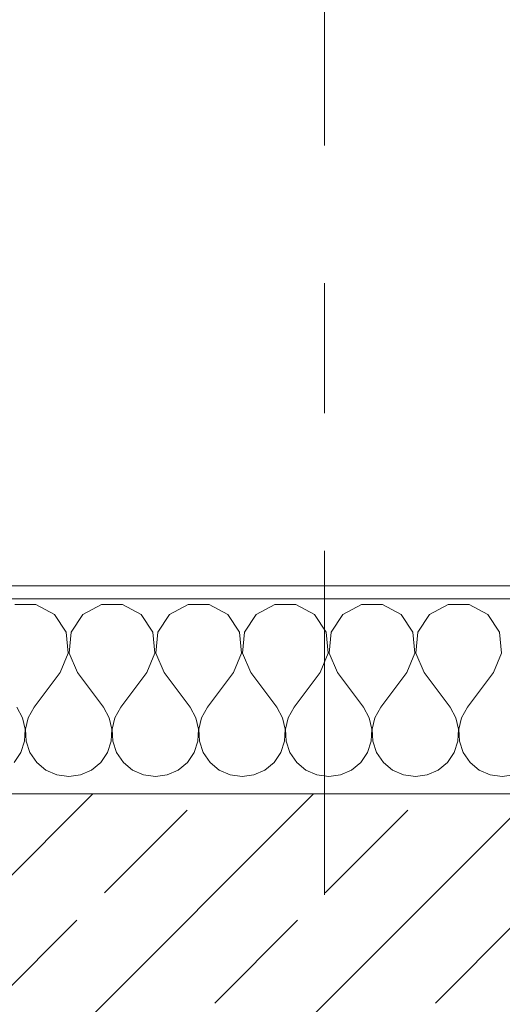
# Model space of a CAD drawing. Header units: metres. Extents: x -3.6 to 90.7, y -11.1 to 18.
# Tile 697 of 708: x 61.496 to 61.867, y 13.533 to 14.291. Entities that reach past the tile are written whole.
import ezdxf

# ---------------------------------------------------------------- set-up
doc = ezdxf.new("R2010")
doc.units = ezdxf.units.M
doc.header["$MEASUREMENT"] = 0
doc.linetypes.add('Strichlinie doppelt', pattern=[0.546806, 0.264583, -0.105833, 0.070556, -0.105833])
for name, color, linetype in [('152 - Bemaßung_ Beschriftung.Ausbau', 7, 'Continuous'), ('451 - Universal.Achsen Raster', 7, 'Continuous'), ('603 - Struktur.Bodenplatte_ Decke Roh', 7, 'Continuous'), ('604 - Struktur.Wand Aussen', 7, 'Continuous')]:
    doc.layers.add(name, color=color, linetype=linetype)
doc.styles.add('ERSTELLTER_STIL_2', font='txt')
doc.dimstyles.new('ERSTELLTER_STIL__1', dxfattribs={"dimtxt": 0.1, "dimasz": 0.0532, "dimexe": 0.18, "dimexo": 0.0625, "dimgap": 0, "dimtad": 1, "dimzin": 0, "dimdsep": 46, "dimtxsty": 'ERSTELLTER_STIL_2', "dimblk": 'ARROWHEAD_2', "dimblk1": 'ARROWHEAD_2', "dimblk2": 'ARROWHEAD_2', "dimcen": 0.09, "dimse1": 1, "dimse2": 1, "dimclrd": 7, "dimclre": 7, "dimclrt": 7, "dimazin": 0, "dimtfac": 1, "dimtdec": 4, "dimtmove": 0, "dimatfit": 3, "dimfxl": 1, "dimtolj": 1, "dimtzin": 0, "dimarcsym": 0})
doc.dimstyles.new('ERSTELLTER_STIL__11', dxfattribs={"dimtxt": 0.1, "dimasz": 0.0532, "dimexe": 0.18, "dimexo": 0.0625, "dimgap": 0, "dimtad": 1, "dimtih": 1, "dimtoh": 1, "dimzin": 0, "dimdsep": 46, "dimtxsty": 'ERSTELLTER_STIL_2', "dimblk": 'ARROWHEAD_2', "dimblk1": 'ARROWHEAD_2', "dimblk2": 'ARROWHEAD_2', "dimcen": 0.09, "dimse1": 1, "dimse2": 1, "dimclrd": 256, "dimclre": 256, "dimclrt": 256, "dimazin": 0, "dimtfac": 1, "dimtdec": 4, "dimtmove": 0, "dimatfit": 3, "dimfxl": 1, "dimtolj": 1, "dimtzin": 0, "dimarcsym": 0})
doc.dimstyles.new('ERSTELLTER_STIL__3', dxfattribs={"dimtxt": 0.1, "dimasz": 0.0532, "dimexe": 0.18, "dimexo": 0.0625, "dimgap": 0, "dimtad": 1, "dimtih": 1, "dimtoh": 1, "dimzin": 0, "dimdsep": 46, "dimtxsty": 'ERSTELLTER_STIL_2', "dimblk": 'ARROWHEAD_2', "dimblk1": 'ARROWHEAD_2', "dimblk2": 'ARROWHEAD_2', "dimcen": 0.09, "dimse1": 1, "dimse2": 1, "dimclrd": 7, "dimclre": 7, "dimclrt": 7, "dimazin": 0, "dimtfac": 1, "dimtdec": 4, "dimtmove": 0, "dimatfit": 3, "dimfxl": 1, "dimtolj": 1, "dimtzin": 0, "dimarcsym": 0})
doc.dimstyles.new('ERSTELLTER_STIL__9', dxfattribs={"dimtxt": 0.1, "dimasz": 0.0532, "dimexe": 0.18, "dimexo": 0.0625, "dimgap": 0, "dimtad": 1, "dimtih": 1, "dimtoh": 1, "dimzin": 0, "dimdsep": 46, "dimtxsty": 'ERSTELLTER_STIL_2', "dimblk": 'ARROWHEAD_2', "dimblk1": 'ARROWHEAD_2', "dimblk2": 'ARROWHEAD_2', "dimcen": 0.09, "dimse1": 1, "dimse2": 1, "dimclrd": 7, "dimclre": 7, "dimclrt": 7, "dimazin": 0, "dimtfac": 1, "dimtdec": 4, "dimtmove": 2, "dimatfit": 3, "dimfxl": 1, "dimtolj": 1, "dimtzin": 0, "dimarcsym": 0})

# ---------------------------------------------------------------- blocks, each defined once
blk = doc.blocks.new('*X31')
at = {"layer": '604 - Struktur.Wand Aussen', "color": 7, "linetype": 'Continuous', "lineweight": 5}
for p, q in [((61.50812, 13.84066), (61.49188, 13.84066)), ((61.52243, 13.83299), (61.50812, 13.84066)), ((61.55855, 13.84066), (61.54424, 13.83299)), ((61.57479, 13.84066), (61.55855, 13.84066)), ((61.5891, 13.83299), (61.57479, 13.84066)), ((61.62521, 13.84066), (61.6109, 13.83299)), ((61.64145, 13.84066), (61.62521, 13.84066)), ((61.65576, 13.83299), (61.64145, 13.84066)), ((61.69188, 13.84066), (61.67757, 13.83299)), ((61.70812, 13.84066), (61.69188, 13.84066)), ((61.72243, 13.83299), (61.70812, 13.84066)), ((61.75855, 13.84066), (61.74424, 13.83299)), ((61.77479, 13.84066), (61.75855, 13.84066)), ((61.7891, 13.83299), (61.77479, 13.84066)), ((61.82521, 13.84066), (61.8109, 13.83299)), ((61.84145, 13.84066), (61.82521, 13.84066)), ((61.85576, 13.83299), (61.84145, 13.84066)), ((61.53142, 13.81947), (61.52243, 13.83299)), ((61.54424, 13.83299), (61.53525, 13.81947)), ((61.59808, 13.81947), (61.5891, 13.83299)), ((61.6109, 13.83299), (61.60192, 13.81947)), ((61.66475, 13.81947), (61.65576, 13.83299)), ((61.67757, 13.83299), (61.66858, 13.81947)), ((61.73142, 13.81947), (61.72243, 13.83299)), ((61.74424, 13.83299), (61.73525, 13.81947)), ((61.79808, 13.81947), (61.7891, 13.83299)), ((61.8109, 13.83299), (61.80192, 13.81947)), ((61.86475, 13.81947), (61.85576, 13.83299)), ((61.53295, 13.8033), (61.53142, 13.81947)), ((61.53525, 13.81947), (61.53371, 13.8033)), ((61.59962, 13.8033), (61.59808, 13.81947)), ((61.60192, 13.81947), (61.60038, 13.8033)), ((61.66629, 13.8033), (61.66475, 13.81947)), ((61.66858, 13.81947), (61.66705, 13.8033)), ((61.73295, 13.8033), (61.73142, 13.81947)), ((61.73525, 13.81947), (61.73371, 13.8033)), ((61.79962, 13.8033), (61.79808, 13.81947)), ((61.80192, 13.81947), (61.80038, 13.8033)), ((61.86629, 13.8033), (61.86475, 13.81947)), ((61.52667, 13.78833), (61.53295, 13.8033)), ((61.53371, 13.8033), (61.54, 13.78833)), ((61.59333, 13.78833), (61.59962, 13.8033)), ((61.60038, 13.8033), (61.60667, 13.78833)), ((61.66, 13.78833), (61.66629, 13.8033)), ((61.66705, 13.8033), (61.67333, 13.78833)), ((61.72667, 13.78833), (61.73295, 13.8033)), ((61.73371, 13.8033), (61.74, 13.78833)), ((61.79333, 13.78833), (61.79962, 13.8033)), ((61.80038, 13.8033), (61.80667, 13.78833)), ((61.86, 13.78833), (61.86629, 13.8033)), ((61.52667, 13.78833), (61.50667, 13.76167)), ((61.54, 13.78833), (61.56, 13.76167)), ((61.59333, 13.78833), (61.57333, 13.76167)), ((61.60667, 13.78833), (61.62667, 13.76167)), ((61.66, 13.78833), (61.64, 13.76167)), ((61.67333, 13.78833), (61.69333, 13.76167)), ((61.72667, 13.78833), (61.70667, 13.76167)), ((61.74, 13.78833), (61.76, 13.76167)), ((61.79333, 13.78833), (61.77333, 13.76167)), ((61.80667, 13.78833), (61.82667, 13.76167)), ((61.86, 13.78833), (61.84, 13.76167)), ((61.49778, 13.75362), (61.49333, 13.76167)), ((61.50667, 13.76167), (61.50222, 13.75362)), ((61.56445, 13.75362), (61.56, 13.76167)), ((61.57333, 13.76167), (61.56888, 13.75362)), ((61.63112, 13.75362), (61.62667, 13.76167)), ((61.64, 13.76167), (61.63555, 13.75362)), ((61.69778, 13.75362), (61.69333, 13.76167)), ((61.70667, 13.76167), (61.70222, 13.75362)), ((61.76445, 13.75362), (61.76, 13.76167)), ((61.77333, 13.76167), (61.76888, 13.75362)), ((61.83112, 13.75362), (61.82667, 13.76167)), ((61.84, 13.76167), (61.83555, 13.75362)), ((61.49987, 13.74466), (61.49778, 13.75362)), ((61.50222, 13.75362), (61.50013, 13.74466)), ((61.56653, 13.74466), (61.56445, 13.75362)), ((61.56888, 13.75362), (61.5668, 13.74466)), ((61.6332, 13.74466), (61.63112, 13.75362)), ((61.63555, 13.75362), (61.63347, 13.74466)), ((61.69987, 13.74466), (61.69778, 13.75362)), ((61.70222, 13.75362), (61.70013, 13.74466)), ((61.76653, 13.74466), (61.76445, 13.75362)), ((61.76888, 13.75362), (61.7668, 13.74466)), ((61.8332, 13.74466), (61.83112, 13.75362)), ((61.83555, 13.75362), (61.83347, 13.74466)), ((61.49942, 13.73547), (61.49987, 13.74466)), ((61.50013, 13.74466), (61.50058, 13.73547)), ((61.56609, 13.73547), (61.56653, 13.74466)), ((61.5668, 13.74466), (61.56725, 13.73547)), ((61.63275, 13.73547), (61.6332, 13.74466)), ((61.63347, 13.74466), (61.63391, 13.73547)), ((61.69942, 13.73547), (61.69987, 13.74466)), ((61.70013, 13.74466), (61.70058, 13.73547)), ((61.76609, 13.73547), (61.76653, 13.74466)), ((61.7668, 13.74466), (61.76725, 13.73547)), ((61.83275, 13.73547), (61.8332, 13.74466)), ((61.83347, 13.74466), (61.83391, 13.73547)), ((61.49648, 13.72676), (61.49942, 13.73547)), ((61.50058, 13.73547), (61.50352, 13.72676)), ((61.56315, 13.72676), (61.56609, 13.73547)), ((61.56725, 13.73547), (61.57019, 13.72676)), ((61.62981, 13.72676), (61.63275, 13.73547)), ((61.63391, 13.73547), (61.63685, 13.72676)), ((61.69648, 13.72676), (61.69942, 13.73547)), ((61.70058, 13.73547), (61.70352, 13.72676)), ((61.76315, 13.72676), (61.76609, 13.73547)), ((61.76725, 13.73547), (61.77019, 13.72676)), ((61.82981, 13.72676), (61.83275, 13.73547)), ((61.83391, 13.73547), (61.83685, 13.72676)), ((61.49127, 13.71918), (61.49648, 13.72676)), ((61.50352, 13.72676), (61.50873, 13.71918)), ((61.55794, 13.71918), (61.56315, 13.72676)), ((61.57019, 13.72676), (61.57539, 13.71918)), ((61.62461, 13.71918), (61.62981, 13.72676)), ((61.63685, 13.72676), (61.64206, 13.71918)), ((61.69127, 13.71918), (61.69648, 13.72676)), ((61.70352, 13.72676), (61.70873, 13.71918)), ((61.75794, 13.71918), (61.76315, 13.72676)), ((61.77019, 13.72676), (61.77539, 13.71918)), ((61.82461, 13.71918), (61.82981, 13.72676)), ((61.83685, 13.72676), (61.84206, 13.71918)), ((61.50873, 13.71918), (61.51581, 13.71331)), ((61.55086, 13.71331), (61.55794, 13.71918)), ((61.57539, 13.71918), (61.58248, 13.71331)), ((61.61752, 13.71331), (61.62461, 13.71918)), ((61.64206, 13.71918), (61.64914, 13.71331)), ((61.68419, 13.71331), (61.69127, 13.71918)), ((61.70873, 13.71918), (61.71581, 13.71331)), ((61.75086, 13.71331), (61.75794, 13.71918)), ((61.77539, 13.71918), (61.78248, 13.71331)), ((61.81752, 13.71331), (61.82461, 13.71918)), ((61.84206, 13.71918), (61.84914, 13.71331)), ((61.51581, 13.71331), (61.52422, 13.7096)), ((61.52422, 13.7096), (61.53333, 13.70833)), ((61.53333, 13.70833), (61.54244, 13.7096)), ((61.54244, 13.7096), (61.55086, 13.71331)), ((61.58248, 13.71331), (61.59089, 13.7096)), ((61.59089, 13.7096), (61.6, 13.70833)), ((61.6, 13.70833), (61.60911, 13.7096)), ((61.60911, 13.7096), (61.61752, 13.71331)), ((61.64914, 13.71331), (61.65756, 13.7096)), ((61.65756, 13.7096), (61.66667, 13.70833)), ((61.66667, 13.70833), (61.67578, 13.7096)), ((61.67578, 13.7096), (61.68419, 13.71331)), ((61.71581, 13.71331), (61.72422, 13.7096)), ((61.72422, 13.7096), (61.73333, 13.70833)), ((61.73333, 13.70833), (61.74244, 13.7096)), ((61.74244, 13.7096), (61.75086, 13.71331)), ((61.78248, 13.71331), (61.79089, 13.7096)), ((61.79089, 13.7096), (61.8, 13.70833)), ((61.8, 13.70833), (61.80911, 13.7096)), ((61.80911, 13.7096), (61.81752, 13.71331)), ((61.84914, 13.71331), (61.85756, 13.7096)), ((61.85756, 13.7096), (61.86667, 13.70833)), ((61.86667, 13.70833), (61.87578, 13.7096))]:
    blk.add_line(p, q, dxfattribs=at)
blk = doc.blocks.new('*D246')
at = {"layer": '152 - Bemaßung_ Beschriftung.Ausbau', "color": 7, "linetype": 'Continuous', "lineweight": 5}
for p, q in [((61.14, 14.8025), (61.14, 14.9075)), ((62.27502, 14.8025), (62.27502, 14.9075)), ((61.16021, 14.89), (61.11979, 14.82)), ((62.29523, 14.89), (62.25482, 14.82)), ((61.14, 14.855), (62.27502, 14.855))]:
    blk.add_line(p, q, dxfattribs=at)
at = {"layer": '152 - Bemaßung_ Beschriftung.Ausbau', "color": 7, "lineweight": 5, "char_height": 0.1, "attachment_point": 7, "style": 'ERSTELLTER_STIL_2'}
for s, insert in [('\\A1;{\\pql;\\fArial|b0|i0|c0|p38;1,13\\fArial|b0|i0|c0|p38;\\A1{\\H.66x;\\S5^  ;}}', (61.54944, 14.85559)), ('\\A1;{\\pql;\\fArial|b0|i0|c0|p38;15}', (62.27357, 14.8645))]:
    blk.add_mtext(s, dxfattribs=dict(at, insert=insert))
blk = doc.blocks.new('ARROWHEAD_2')
at = {"color": 0, "linetype": 'Continuous', "lineweight": 0}
for p, q in [((-0.378, -0.655), (0.378, 0.655)), ((0, 0), (-1, 0))]:
    blk.add_line(p, q, dxfattribs=at)
blk = doc.blocks.new('*D282')
at = {"layer": '152 - Bemaßung_ Beschriftung.Ausbau', "color": 7, "linetype": 'Continuous', "lineweight": 5}
for p, q in [((58.195, 15.3025), (58.195, 15.4075)), ((62.03503, 15.3025), (62.03503, 15.4075)), ((58.21521, 15.39), (58.17479, 15.32)), ((62.05523, 15.39), (62.01482, 15.32)), ((58.195, 15.355), (62.03503, 15.355))]:
    blk.add_line(p, q, dxfattribs=at)
at = {"layer": '152 - Bemaßung_ Beschriftung.Ausbau', "color": 7, "lineweight": 5, "insert": (59.98198, 15.375), "char_height": 0.1, "attachment_point": 7, "style": 'ERSTELLTER_STIL_2'}
blk.add_mtext('\\A1;{\\pql;\\fArial|b0|i0|c0|p38;3,84}', dxfattribs=at)
blk = doc.blocks.new('*D321')
at = {"layer": '152 - Bemaßung_ Beschriftung.Ausbau', "color": 7, "linetype": 'Continuous', "lineweight": 5}
for p, q in [((58.27999, 15.8025), (58.27999, 15.9075)), ((61.57999, 15.8025), (61.57999, 15.9075)), ((58.3002, 15.89), (58.25978, 15.82)), ((61.6002, 15.89), (61.55978, 15.82)), ((58.27999, 15.855), (61.57999, 15.855))]:
    blk.add_line(p, q, dxfattribs=at)
at = {"layer": '152 - Bemaßung_ Beschriftung.Ausbau', "color": 7, "lineweight": 5, "insert": (59.79696, 15.875), "char_height": 0.1, "attachment_point": 7, "style": 'ERSTELLTER_STIL_2'}
blk.add_mtext('\\A1;{\\pql;\\fArial|b0|i0|c0|p38;3,30}', dxfattribs=at)
blk = doc.blocks.new('*D322')
at = {"layer": '152 - Bemaßung_ Beschriftung.Ausbau', "color": 7, "linetype": 'Continuous', "lineweight": 5}
for p, q in [((61.57999, 15.8025), (61.57999, 15.9075)), ((61.87999, 15.8025), (61.87999, 15.9075)), ((61.6002, 15.89), (61.55978, 15.82)), ((61.9002, 15.89), (61.85978, 15.82)), ((61.57999, 15.855), (61.87999, 15.855))]:
    blk.add_line(p, q, dxfattribs=at)
at = {"layer": '152 - Bemaßung_ Beschriftung.Ausbau', "color": 7, "lineweight": 5, "char_height": 0.1, "attachment_point": 7, "style": 'ERSTELLTER_STIL_2'}
for s, insert in [('\\A1;{\\pql;\\fArial|b0|i0|c0|p38;15\\fArial|b0|i0|c0|p38;\\A1{\\H.66x;\\S5^  ;}}', (61.86511, 15.86425)), ('\\A1;{\\pql;\\fArial|b0|i0|c0|p38;30}', (61.6541, 15.875))]:
    blk.add_mtext(s, dxfattribs=dict(at, insert=insert))
blk = doc.blocks.new('*D323')
at = {"layer": '152 - Bemaßung_ Beschriftung.Ausbau', "color": 7, "linetype": 'Continuous', "lineweight": 5}
for p, q in [((61.87999, 15.8025), (61.87999, 15.9075)), ((62.03503, 15.8025), (62.03503, 15.9075)), ((61.9002, 15.89), (61.85978, 15.82)), ((62.05523, 15.89), (62.01482, 15.82)), ((61.87999, 15.855), (62.03503, 15.855))]:
    blk.add_line(p, q, dxfattribs=at)
blk = doc.blocks.new('*D345')
at = {"layer": '152 - Bemaßung_ Beschriftung.Ausbau', "color": 160, "linetype": 'Continuous', "lineweight": 5, "true_color": 0x3232ff}
for p, q in [((61.72999, 16.3025), (61.72999, 16.4075)), ((62.27503, 16.3025), (62.27503, 16.4075)), ((61.7502, 16.39), (61.70978, 16.32)), ((62.29523, 16.39), (62.25482, 16.32)), ((61.72999, 16.355), (62.27503, 16.355))]:
    blk.add_line(p, q, dxfattribs=at)
at = {"layer": '152 - Bemaßung_ Beschriftung.Ausbau', "color": 160, "lineweight": 5, "true_color": 0x3232ff, "char_height": 0.1, "attachment_point": 7, "style": 'ERSTELLTER_STIL_2'}
for s, insert in [('\\A1;{\\pql;\\fArial|b0|i0|c0|p38;54\\fArial|b0|i0|c0|p38;\\A1{\\H.66x;\\S5^  ;}}', (61.90158, 16.37335)), ('\\A1;{\\pql;\\fArial|b0|i0|c0|p38;15}', (62.27341, 16.3645))]:
    blk.add_mtext(s, dxfattribs=dict(at, insert=insert))
blk = doc.blocks.new('*D519')
at = {"layer": '152 - Bemaßung_ Beschriftung.Ausbau', "color": 7, "linetype": 'Continuous', "lineweight": 5}
for p, q in [((64.40003, 13.47521), (64.47003, 13.43479)), ((64.47003, 13.42978), (64.40003, 13.47019)), ((64.48753, 13.44998), (64.38253, 13.44998)), ((64.43503, 12.99998), (64.43503, 13.44998)), ((64.40003, 13.02019), (64.47003, 12.97978)), ((64.48753, 12.99998), (64.38253, 12.99998))]:
    blk.add_line(p, q, dxfattribs=at)
at = {"layer": '152 - Bemaßung_ Beschriftung.Ausbau', "color": 7, "lineweight": 5, "char_height": 0.1, "attachment_point": 7, "rotation": 90, "style": 'ERSTELLTER_STIL_2'}
for s, insert in [('\\A1;{\\pql;\\fArial|b0|i0|c0|p38;0\\fArial|b0|i0|c0|p38;\\A1{\\H.66x;\\S5^  ;}}', (64.41667, 13.30378)), ('\\A1;{\\pql;\\fArial|b0|i0|c0|p38;45}', (64.41502, 13.08611))]:
    blk.add_mtext(s, dxfattribs=dict(at, insert=insert))

msp = doc.modelspace()

# ---------------------------------------------------------------- hatches: boundary and pattern name
at = {"layer": '604 - Struktur.Wand Aussen', "linetype": 'Continuous', "lineweight": 0, "true_color": 0x000000}
h = msp.add_hatch(dxfattribs=at)
h.set_pattern_fill('Verputz_0001', color=18, style=0, pattern_type=2)
h.set_pattern_definition([(0, (0, 0), (0, 0.08660254), [0, -0.05]), (0, (0.025, 0.0433), (0, 0.08660254), [0, -0.05])])
h.paths.add_polyline_path([(62.42503, 13.855), (61.05, 13.855), (61.05, 13.845), (62.42503, 13.845)])
h = msp.add_hatch(dxfattribs=at)
h.set_pattern_fill('Beton__Stahlbeton_0001', color=18, style=0, pattern_type=2)
h.set_pattern_definition([(45, (0, 0), (-0.08485281, 0.08485281), []), (45, (-0.04243, 0.04243), (-0.08485281, 0.08485281), [0.09, -0.03])])
h.paths.add_polyline_path([(61.08, 13.575), (61.14, 13.575), (61.14, 13.505), (61.14, 13.455), (62.03503, 13.455), (62.03503, 13.695), (61.08, 13.695)])

# ---------------------------------------------------------------- linework, layer by layer
at = {"layer": '451 - Universal.Achsen Raster', "color": 160, "linetype": 'Strichlinie doppelt', "lineweight": 9, "true_color": 0x3232ff}
msp.add_line((61.72999, -10.585), (61.72999, 16.355), dxfattribs=at)
at = {"layer": '603 - Struktur.Bodenplatte_ Decke Roh', "color": 7, "linetype": 'Continuous', "lineweight": 18, "flags": 128}
msp.add_lwpolyline([(-0.015, 0.005), (62.27502, 0.005), (62.27502, 13.695), (50.77999, 13.695), (50.77999, 13.455), (50.77999, 12.99998), (50.84002, 12.99998), (50.84002, 8.58498), (49.03003, 8.58498), (49.03003, 8.72498), (47.41002, 8.72498), (47.41002, 12.99998), (47.47999, 12.99998), (47.47999, 13.455), (47.47999, 13.695), (14.77999, 13.695)], dxfattribs=at)
at = {"layer": '604 - Struktur.Wand Aussen', "color": 7, "linetype": 'Continuous', "lineweight": 5}
msp.add_line((62.28502, 13.845), (61.08, 13.845), dxfattribs=at)
at = {"layer": '604 - Struktur.Wand Aussen', "color": 7, "linetype": 'Continuous', "lineweight": 13}
msp.add_line((62.03503, 13.695), (61.08, 13.695), dxfattribs=at)
at = {"layer": '604 - Struktur.Wand Aussen', "color": 7, "linetype": 'Continuous', "lineweight": 5, "flags": 128}
msp.add_lwpolyline([(62.43503, 13.855), (61.05, 13.855)], dxfattribs=at)

# ---------------------------------------------------------------- block references
at = {"layer": '604 - Struktur.Wand Aussen', "color": 7, "lineweight": 18}
msp.add_blockref('*X31', (0, 0), dxfattribs=at)

# ---------------------------------------------------------------- dimensions: what is measured, and where the dimension line sits
at = {"layer": '152 - Bemaßung_ Beschriftung.Ausbau', "color": 160, "linetype": 'Continuous', "lineweight": 5, "true_color": 0x3232ff}
dim = msp.add_linear_dim(base=(62.27502, 16.355), p1=(61.72999, 16.355), p2=(62.27502, 13.695), dimstyle='ERSTELLTER_STIL__11', dxfattribs=at)
dim.commit()
dim.dimension.update_dxf_attribs({"geometry": '*D345', "text_midpoint": (62.11287, 16.425), "dimtype": 160})
at = {"layer": '152 - Bemaßung_ Beschriftung.Ausbau', "color": 7, "linetype": 'Continuous', "lineweight": 5}
for base, p1, p2, dimstyle, picture, middle in [((61.87999, 15.855), (61.57999, 12.99998), (61.87999, 12.99998), 'ERSTELLTER_STIL__3', '*D322', (61.73034, 15.925)), ((61.57999, 15.855), (58.27999, 12.99998), (61.57999, 12.99998), 'ERSTELLTER_STIL__3', '*D321', (59.92684, 15.925)), ((62.03503, 15.855), (61.87999, 12.99998), (62.03503, 13.455), 'ERSTELLTER_STIL__9', '*D323', (62.07641, 15.91589)), ((62.03503, 15.355), (58.195, 10.62749), (62.03503, 13.455), 'ERSTELLTER_STIL__3', '*D282', (60.11187, 15.425)), ((62.27502, 14.855), (61.14, 13.575), (62.27502, 13.695), 'ERSTELLTER_STIL__3', '*D246', (61.81438, 14.925))]:
    dim = msp.add_linear_dim(base=base, p1=p1, p2=p2, dimstyle=dimstyle, dxfattribs=at)
    dim.commit()
    dim.dimension.update_dxf_attribs({"geometry": picture, "text_midpoint": middle, "dimtype": 160})
dim = msp.add_linear_dim(base=(64.43503, 13.44998), p1=(61.57999, 12.99998), p2=(61.87999, 13.44998), angle=90, dimstyle='ERSTELLTER_STIL__1', dxfattribs=at)
dim.commit()
dim.dimension.update_dxf_attribs({"geometry": '*D519', "text_midpoint": (64.36502, 13.16235), "dimtype": 160, "text_rotation": 90})

doc.saveas('drawing.dxf')
